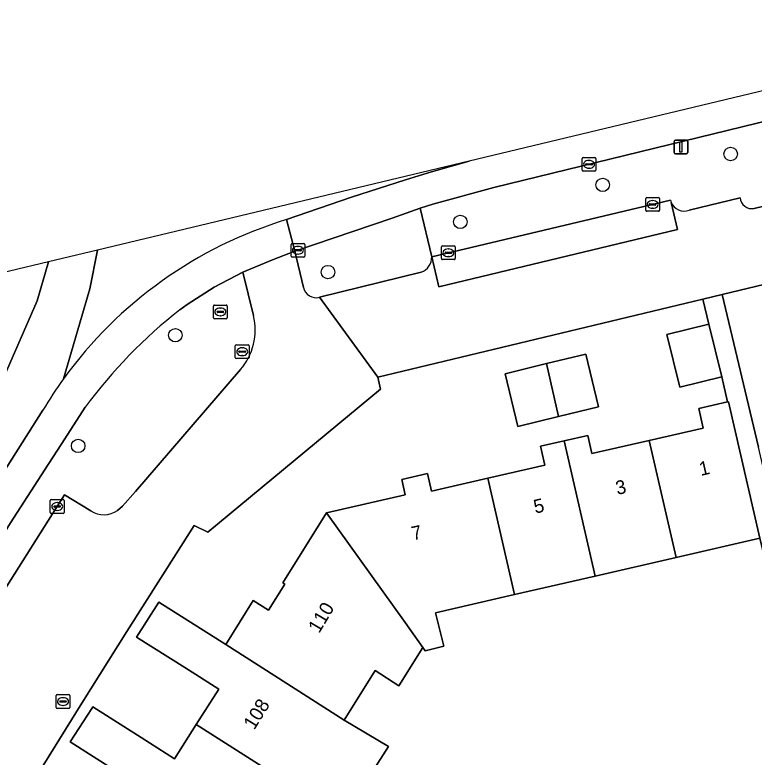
# Model space of a CAD drawing. Extents: x 158455 to 159797, y 387218 to 388672.
# Drawn here: x 159320.9 to 159374.6, y 388583.8 to 388637.7 of the extents above; entities that cross this region are included whole.
import ezdxf

# ---------------------------------------------------------------- set-up
doc = ezdxf.new("R2010")
doc.units = 0
for name, color, linetype in [('IMGEO_Berm_groen', 7, 'Continuous'), ('IMGEO_Boom', 7, 'Continuous'), ('IMGEO_Brandkraan', 7, 'Continuous'), ('IMGEO_Erf', 7, 'Continuous'), ('IMGEO_Kolk', 7, 'Continuous'), ('IMGEO_Lichtmast', 7, 'Continuous'), ('IMGEO_Pand', 7, 'Continuous'), ('IMGEO_Pand_nummerreeks', 7, 'Continuous'), ('IMGEO_Parkeervlak_open', 7, 'Continuous'), ('IMGEO_Rijbaan_lokaal_gesloten', 7, 'Continuous'), ('IMGEO_Rijbaan_lokaal_open', 7, 'Continuous'), ('IMGEO_Rioolput', 7, 'Continuous'), ('IMGEO_Voetpad_open', 7, 'Continuous')]:
    doc.layers.add(name, color=color, linetype=linetype)

msp = doc.modelspace()

# ---------------------------------------------------------------- linework, layer by layer
at = {"layer": 'IMGEO_Berm_groen'}
for points in [[(159397.194, 388635.118), (159397.883, 388632.198), (159377.921, 388627.491), (159377.21, 388630.406), (159376.923, 388630.338), (159355.693, 388625.149), (159351.265, 388623.959), (159350.34, 388623.656), (159351.188, 388620.132), (159368.532, 388624.236)], [(159369.886, 388623.501), (159373.591, 388624.408)], [(159374.618, 388623.643), (159377.84, 388624.416)], [(159351.188, 388620.132), (159350.34, 388623.656), (159348.326, 388622.928), (159341.252, 388620.522), (159341.867, 388617.896)], [(159338.236, 388615.852), (159337.454, 388619.007), (159335.389, 388617.929), (159333.428, 388616.671), (159332.895, 388616.284)], [(159343.031, 388617.183), (159350.414, 388619.01)], [(159328.368, 388601.698), (159328.726, 388602.015), (159329.654, 388603.089), (159337.296, 388611.932)], [(159326.004, 388609.197), (159324.303, 388606.559), (159323.33, 388605.05), (159320.588, 388600.797), (159314.045, 388590.143), (159313.221, 388588.835), (159314.946, 388587.718), (159324.516, 388602.844), (159326.414, 388601.664)]]:
    msp.add_lwpolyline(points, dxfattribs=at)
for centre, radius, start, end in [((159369.506, 388624.465), 1, 193.2282, 203.0039), ((159374.44, 388624.476), 0.852, 184.5705, 282.0655), ((159369.54, 388624.478), 1.037, 202.9345, 289.5252), ((159350.047, 388620.091), 1.141, 288.7413, 2.0598), ((159342.801, 388618.114), 0.959, 193.1149, 283.9066), ((159355.734, 388587.183), 36.992, 128.1253, 143.4814), ((159333.977, 388614.801), 4.387, 319.1641, 13.8666), ((159327.365, 388603.194), 1.801, 238.148, 303.8458)]:
    msp.add_arc(centre, radius, start, end, dxfattribs=at)
at = {"layer": 'IMGEO_Boom'}
for centre in [(159372.91, 388627.593), (159363.613, 388625.347), (159353.266, 388622.661), (159343.652, 388619.015), (159332.561, 388614.429), (159325.501, 388606.388)]:
    msp.add_circle(centre, 0.489, dxfattribs=at)
at = {"layer": 'IMGEO_Brandkraan'}
for p, q in [((159335.328, 388615.697), (159335.328, 388616.549)), ((159335.403, 388616.623), (159336.255, 388616.623)), ((159335.63, 388616.166), (159336.028, 388616.166)), ((159335.816, 388616.403), (159335.841, 388616.403)), ((159336.329, 388616.549), (159336.329, 388615.697)), ((159336.255, 388615.623), (159335.403, 388615.623)), ((159335.587, 388616.117), (159335.587, 388616.129)), ((159336.025, 388616.08), (159335.627, 388616.08)), ((159335.839, 388615.843), (159335.814, 388615.843)), ((159336.071, 388616.129), (159336.071, 388616.117)), ((159323.897, 388587.396), (159323.897, 388588.248)), ((159323.972, 388588.322), (159324.824, 388588.322)), ((159324.898, 388588.248), (159324.898, 388587.396)), ((159324.156, 388587.816), (159324.156, 388587.828)), ((159324.594, 388587.779), (159324.196, 388587.779)), ((159324.199, 388587.865), (159324.597, 388587.865)), ((159324.385, 388588.102), (159324.41, 388588.102)), ((159324.64, 388587.828), (159324.64, 388587.816)), ((159324.824, 388587.322), (159323.972, 388587.322)), ((159324.408, 388587.542), (159324.383, 388587.542))]:
    msp.add_line(p, q, dxfattribs=at)
for points in [[(159335.328, 388615.697), (159335.328, 388616.549)], [(159335.403, 388616.623), (159336.255, 388616.623)], [(159336.329, 388616.549), (159336.329, 388615.697)], [(159336.255, 388615.623), (159335.403, 388615.623)], [(159323.897, 388587.396), (159323.897, 388588.248)], [(159323.972, 388588.322), (159324.824, 388588.322)], [(159324.898, 388588.248), (159324.898, 388587.396)], [(159324.824, 388587.322), (159323.972, 388587.322)]]:
    msp.add_lwpolyline(points, dxfattribs=at)
for centre, radius, start, end in [((159335.405, 388616.547), 0.0765, 91.552, 178.448), ((159335.405, 388616.547), 0.0765, 91.552, 178.448), ((159335.627, 388616.126), 0.0403, 85.8775, 175.7526), ((159336.032, 388616.128), 0.0386, 1.7309, 96.639), ((159336.253, 388616.547), 0.0765, 1.552, 88.448), ((159336.253, 388616.547), 0.0765, 1.552, 88.448), ((159335.405, 388615.699), 0.0765, 181.552, 268.448), ((159335.405, 388615.699), 0.0765, 181.552, 268.448), ((159335.624, 388616.116), 0.0366, 178.938, 274.7102), ((159336.028, 388616.123), 0.043, 264.8664, 352.4533), ((159336.253, 388615.699), 0.0765, 271.552, 358.448), ((159336.253, 388615.699), 0.0765, 271.552, 358.448), ((159323.974, 388588.246), 0.0765, 91.552, 178.448), ((159323.974, 388588.246), 0.0765, 91.552, 178.448), ((159324.822, 388588.246), 0.0765, 1.552, 88.448), ((159324.822, 388588.246), 0.0765, 1.552, 88.448), ((159324.196, 388587.825), 0.0403, 85.8775, 175.7526), ((159324.193, 388587.815), 0.0366, 178.938, 274.7102), ((159324.597, 388587.822), 0.043, 264.8664, 352.4533), ((159324.601, 388587.827), 0.0386, 1.7309, 96.639), ((159323.974, 388587.398), 0.0765, 181.552, 268.448), ((159323.974, 388587.398), 0.0765, 181.552, 268.448), ((159324.822, 388587.398), 0.0765, 271.552, 358.448), ((159324.822, 388587.398), 0.0765, 271.552, 358.448)]:
    msp.add_arc(centre, radius, start, end, dxfattribs=at)
for centre, major_axis, ratio, start_param, end_param in [((159335.815, 388616.123), (-0.387, 0.002), 0.722429, 4.712389, 7.853982), ((159335.84, 388616.123), (-0.39, 0.002), 0.717154, 1.570796, 4.712389), ((159324.384, 388587.822), (-0.387, 0.002), 0.722429, 4.712389, 7.853982), ((159324.409, 388587.822), (-0.39, 0.002), 0.717154, 1.570796, 4.712389)]:
    msp.add_ellipse(centre, major_axis=major_axis, ratio=ratio, start_param=start_param, end_param=end_param, dxfattribs=at)
at = {"layer": 'IMGEO_Erf'}
for points in [[(159404.872, 388625.214), (159372.287, 388617.394), (159374.938, 388606.296)], [(159328.266, 388582.766), (159324.928, 388584.905), (159326.481, 388587.313), (159326.558, 388587.433), (159330.087, 388585.197), (159332.502, 388583.668), (159334.079, 388586.149), (159335.711, 388588.719), (159333.239, 388590.289), (159329.75, 388592.507), (159331.356, 388595.035), (159336.218, 388591.96), (159338.224, 388595.163), (159339.334, 388594.467), (159340.512, 388596.348), (159340.359, 388596.443), (159343.544, 388601.528), (159349.264, 388602.841), (159349.009, 388603.952), (159350.883, 388604.383), (159351.177, 388603.101), (159355.276, 388604.044), (159359.411, 388604.995), (159359.098, 388606.359), (159360.811, 388606.753), (159362.523, 388607.147), (159362.826, 388605.83), (159366.984, 388606.786), (159370.912, 388607.689), (159370.588, 388609.1), (159372.683, 388609.582), (159372.262, 388611.411), (159369.21, 388610.664), (159368.276, 388614.483), (159371.328, 388615.23), (159370.889, 388617.058), (159347.272, 388611.39), (159347.456, 388610.511), (159334.913, 388600.111), (159333.921, 388600.617), (159329.046, 388592.899), (159325.767, 388587.7), (159321.01, 388580.049)], [(159364.814, 388580.386), (159378.886, 388583.796), (159375.035, 388599.689), (159368.939, 388598.287), (159363.062, 388596.935), (159357.214, 388595.59), (159351.466, 388594.268), (159352.073, 388591.837), (159350.718, 388591.498), (159350.538, 388591.75), (159348.795, 388588.963), (159347.072, 388590.064), (159344.821, 388586.464), (159348.06, 388584.544), (159344.722, 388579.371)]]:
    msp.add_lwpolyline(points, dxfattribs=at)
msp.add_lwpolyline([(159362.378, 388613.061), (159363.313, 388609.238), (159360.405, 388608.527), (159357.457, 388607.806), (159356.523, 388611.629), (159359.525, 388612.363)], close=True, dxfattribs=at)
at = {"layer": 'IMGEO_Kolk'}
for p, q in [((159362.119, 388626.415), (159362.119, 388627.267)), ((159362.194, 388627.341), (159363.046, 388627.341)), ((159362.607, 388627.121), (159362.632, 388627.121)), ((159363.12, 388627.267), (159363.12, 388626.415)), ((159362.378, 388626.835), (159362.378, 388626.847)), ((159362.816, 388626.798), (159362.418, 388626.798)), ((159362.421, 388626.884), (159362.819, 388626.884)), ((159362.63, 388626.561), (159362.605, 388626.561)), ((159362.862, 388626.847), (159362.862, 388626.835)), ((159363.046, 388626.341), (159362.194, 388626.341)), ((159366.738, 388623.503), (159366.738, 388624.355)), ((159366.813, 388624.429), (159367.665, 388624.429)), ((159367.739, 388624.355), (159367.739, 388623.503)), ((159366.997, 388623.923), (159366.997, 388623.935)), ((159367.435, 388623.886), (159367.037, 388623.886)), ((159367.04, 388623.972), (159367.438, 388623.972)), ((159367.226, 388624.209), (159367.251, 388624.209)), ((159367.481, 388623.935), (159367.481, 388623.923)), ((159367.665, 388623.429), (159366.813, 388623.429)), ((159367.249, 388623.649), (159367.224, 388623.649)), ((159340.966, 388620.174), (159340.966, 388621.026)), ((159341.041, 388621.1), (159341.893, 388621.1)), ((159341.967, 388621.026), (159341.967, 388620.174)), ((159341.225, 388620.594), (159341.225, 388620.606)), ((159341.663, 388620.557), (159341.265, 388620.557)), ((159341.268, 388620.643), (159341.666, 388620.643)), ((159341.454, 388620.88), (159341.479, 388620.88)), ((159341.709, 388620.606), (159341.709, 388620.594)), ((159351.898, 388619.991), (159351.898, 388620.843)), ((159351.973, 388620.917), (159352.825, 388620.917)), ((159352.2, 388620.46), (159352.598, 388620.46)), ((159352.386, 388620.697), (159352.411, 388620.697)), ((159352.899, 388620.843), (159352.899, 388619.991)), ((159341.893, 388620.1), (159341.041, 388620.1)), ((159341.477, 388620.32), (159341.452, 388620.32)), ((159352.825, 388619.917), (159351.973, 388619.917)), ((159352.157, 388620.411), (159352.157, 388620.423)), ((159352.595, 388620.374), (159352.197, 388620.374)), ((159352.409, 388620.137), (159352.384, 388620.137)), ((159352.641, 388620.423), (159352.641, 388620.411)), ((159323.474, 388601.562), (159323.474, 388602.414)), ((159323.549, 388602.488), (159324.401, 388602.488)), ((159323.962, 388602.268), (159323.987, 388602.268)), ((159324.475, 388602.414), (159324.475, 388601.562)), ((159323.733, 388601.982), (159323.733, 388601.994)), ((159324.171, 388601.945), (159323.773, 388601.945)), ((159323.776, 388602.031), (159324.174, 388602.031)), ((159323.985, 388601.708), (159323.96, 388601.708)), ((159324.217, 388601.994), (159324.217, 388601.982)), ((159324.401, 388601.488), (159323.549, 388601.488))]:
    msp.add_line(p, q, dxfattribs=at)
for points in [[(159362.119, 388626.415), (159362.119, 388627.267)], [(159362.194, 388627.341), (159363.046, 388627.341)], [(159363.12, 388627.267), (159363.12, 388626.415)], [(159363.046, 388626.341), (159362.194, 388626.341)], [(159366.738, 388623.503), (159366.738, 388624.355)], [(159366.813, 388624.429), (159367.665, 388624.429)], [(159367.739, 388624.355), (159367.739, 388623.503)], [(159367.665, 388623.429), (159366.813, 388623.429)], [(159340.966, 388620.174), (159340.966, 388621.026)], [(159341.041, 388621.1), (159341.893, 388621.1)], [(159341.967, 388621.026), (159341.967, 388620.174)], [(159351.898, 388619.991), (159351.898, 388620.843)], [(159351.973, 388620.917), (159352.825, 388620.917)], [(159352.899, 388620.843), (159352.899, 388619.991)], [(159341.893, 388620.1), (159341.041, 388620.1)], [(159352.825, 388619.917), (159351.973, 388619.917)], [(159323.474, 388601.562), (159323.474, 388602.414)], [(159323.549, 388602.488), (159324.401, 388602.488)], [(159324.475, 388602.414), (159324.475, 388601.562)], [(159324.401, 388601.488), (159323.549, 388601.488)]]:
    msp.add_lwpolyline(points, dxfattribs=at)
for centre, radius, start, end in [((159362.196, 388627.265), 0.0765, 91.552, 178.448), ((159362.196, 388627.265), 0.0765, 91.552, 178.448), ((159363.044, 388627.265), 0.0765, 1.552, 88.448), ((159363.044, 388627.265), 0.0765, 1.552, 88.448), ((159362.196, 388626.417), 0.0765, 181.552, 268.448), ((159362.196, 388626.417), 0.0765, 181.552, 268.448), ((159362.418, 388626.844), 0.0403, 85.8775, 175.7526), ((159362.415, 388626.834), 0.0366, 178.938, 274.7102), ((159362.819, 388626.841), 0.043, 264.8664, 352.4533), ((159362.823, 388626.846), 0.0386, 1.7309, 96.639), ((159363.044, 388626.417), 0.0765, 271.552, 358.448), ((159363.044, 388626.417), 0.0765, 271.552, 358.448), ((159366.815, 388624.353), 0.0765, 91.552, 178.448), ((159366.815, 388624.353), 0.0765, 91.552, 178.448), ((159367.663, 388624.353), 0.0765, 1.552, 88.448), ((159367.663, 388624.353), 0.0765, 1.552, 88.448), ((159367.037, 388623.932), 0.0403, 85.8775, 175.7526), ((159367.034, 388623.922), 0.0366, 178.938, 274.7102), ((159367.438, 388623.929), 0.043, 264.8664, 352.4533), ((159367.442, 388623.934), 0.0386, 1.7309, 96.639), ((159366.815, 388623.505), 0.0765, 181.552, 268.448), ((159366.815, 388623.505), 0.0765, 181.552, 268.448), ((159367.663, 388623.505), 0.0765, 271.552, 358.448), ((159367.663, 388623.505), 0.0765, 271.552, 358.448), ((159341.043, 388621.024), 0.0765, 91.552, 178.448), ((159341.043, 388621.024), 0.0765, 91.552, 178.448), ((159341.891, 388621.024), 0.0765, 1.552, 88.448), ((159341.891, 388621.024), 0.0765, 1.552, 88.448), ((159341.265, 388620.603), 0.0403, 85.8775, 175.7526), ((159341.262, 388620.593), 0.0366, 178.938, 274.7102), ((159341.666, 388620.6), 0.043, 264.8664, 352.4533), ((159341.67, 388620.605), 0.0386, 1.7309, 96.639), ((159351.975, 388620.841), 0.0765, 91.552, 178.448), ((159351.975, 388620.841), 0.0765, 91.552, 178.448), ((159352.197, 388620.42), 0.0403, 85.8775, 175.7526), ((159352.602, 388620.422), 0.0386, 1.7309, 96.639), ((159352.823, 388620.841), 0.0765, 1.552, 88.448), ((159352.823, 388620.841), 0.0765, 1.552, 88.448), ((159341.043, 388620.176), 0.0765, 181.552, 268.448), ((159341.043, 388620.176), 0.0765, 181.552, 268.448), ((159341.891, 388620.176), 0.0765, 271.552, 358.448), ((159341.891, 388620.176), 0.0765, 271.552, 358.448), ((159351.975, 388619.993), 0.0765, 181.552, 268.448), ((159351.975, 388619.993), 0.0765, 181.552, 268.448), ((159352.194, 388620.41), 0.0366, 178.938, 274.7102), ((159352.598, 388620.417), 0.043, 264.8664, 352.4533), ((159352.823, 388619.993), 0.0765, 271.552, 358.448), ((159352.823, 388619.993), 0.0765, 271.552, 358.448), ((159323.551, 388602.412), 0.0765, 91.552, 178.448), ((159323.551, 388602.412), 0.0765, 91.552, 178.448), ((159324.399, 388602.412), 0.0765, 1.552, 88.448), ((159324.399, 388602.412), 0.0765, 1.552, 88.448), ((159323.773, 388601.991), 0.0403, 85.8775, 175.7526), ((159323.77, 388601.981), 0.0366, 178.938, 274.7102), ((159324.174, 388601.988), 0.043, 264.8664, 352.4533), ((159324.178, 388601.993), 0.0386, 1.7309, 96.639), ((159323.551, 388601.564), 0.0765, 181.552, 268.448), ((159323.551, 388601.564), 0.0765, 181.552, 268.448), ((159324.399, 388601.564), 0.0765, 271.552, 358.448), ((159324.399, 388601.564), 0.0765, 271.552, 358.448)]:
    msp.add_arc(centre, radius, start, end, dxfattribs=at)
for centre, major_axis, ratio, start_param, end_param in [((159362.606, 388626.841), (-0.387, 0.002), 0.722429, 4.712389, 7.853982), ((159362.631, 388626.841), (-0.39, 0.002), 0.717154, 1.570796, 4.712389), ((159367.225, 388623.929), (-0.387, 0.002), 0.722429, 4.712389, 7.853982), ((159367.25, 388623.929), (-0.39, 0.002), 0.717154, 1.570796, 4.712389), ((159341.453, 388620.6), (-0.387, 0.002), 0.722429, 4.712389, 7.853982), ((159341.478, 388620.6), (-0.39, 0.002), 0.717154, 1.570796, 4.712389), ((159352.385, 388620.417), (-0.387, 0.002), 0.722429, 4.712389, 7.853982), ((159352.41, 388620.417), (-0.39, 0.002), 0.717154, 1.570796, 4.712389), ((159323.961, 388601.988), (-0.387, 0.002), 0.722429, 4.712389, 7.853982), ((159323.986, 388601.988), (-0.39, 0.002), 0.717154, 1.570796, 4.712389)]:
    msp.add_ellipse(centre, major_axis=major_axis, ratio=ratio, start_param=start_param, end_param=end_param, dxfattribs=at)
at = {"layer": 'IMGEO_Lichtmast'}
for p, q in [((159368.901, 388628.604), (159369.691, 388628.604)), ((159369.691, 388628.604), (159368.901, 388628.604)), ((159368.801, 388627.704), (159368.801, 388628.504)), ((159368.801, 388628.504), (159368.801, 388627.704)), ((159369.791, 388628.504), (159369.791, 388627.704)), ((159369.791, 388627.704), (159369.791, 388628.504)), ((159369.691, 388627.604), (159368.901, 388627.604)), ((159368.901, 388627.604), (159369.691, 388627.604))]:
    msp.add_line(p, q, dxfattribs=at)
msp.add_lwpolyline([(159369.221, 388628.479), (159369.371, 388628.479), (159369.371, 388627.729), (159369.221, 388627.729), (159369.221, 388628.479)], dxfattribs=at)
for centre, start, end in [((159368.901, 388628.504), 90, 180), ((159368.901, 388628.504), 90, 180), ((159369.691, 388628.504), 0, 90), ((159369.691, 388628.504), 360, 90), ((159368.901, 388627.704), 180, 270), ((159368.901, 388627.704), 180, 270), ((159369.691, 388627.704), 270, 0), ((159369.691, 388627.704), 270, 0)]:
    msp.add_arc(centre, 0.1, start, end, dxfattribs=at)
at = {"layer": 'IMGEO_Pand'}
for points in [[(159368.276, 388614.483), (159369.21, 388610.664), (159372.262, 388611.411), (159371.328, 388615.23)], [(159359.525, 388612.363), (159360.405, 388608.527), (159363.313, 388609.238), (159362.378, 388613.061)], [(159359.525, 388612.363), (159356.523, 388611.629), (159357.457, 388607.806), (159360.405, 388608.527)], [(159372.756, 388609.599), (159372.683, 388609.582), (159370.588, 388609.1), (159370.912, 388607.689), (159366.984, 388606.786), (159368.939, 388598.287), (159375.035, 388599.689)], [(159368.939, 388598.287), (159366.984, 388606.786), (159362.826, 388605.83), (159362.523, 388607.147), (159360.811, 388606.753), (159363.062, 388596.935)], [(159357.214, 388595.59), (159363.062, 388596.935), (159360.811, 388606.753), (159359.098, 388606.359), (159359.411, 388604.995), (159355.276, 388604.044)], [(159355.276, 388604.044), (159351.177, 388603.101), (159350.883, 388604.383), (159349.009, 388603.952), (159349.264, 388602.841), (159343.544, 388601.528), (159349.251, 388593.55), (159350.538, 388591.75), (159350.718, 388591.498), (159352.073, 388591.837), (159351.466, 388594.268), (159357.214, 388595.59)], [(159343.544, 388601.528), (159340.359, 388596.443), (159340.512, 388596.348), (159339.334, 388594.467), (159338.224, 388595.163), (159336.218, 388591.96), (159344.821, 388586.464), (159347.072, 388590.064), (159348.795, 388588.963), (159350.538, 388591.75), (159349.251, 388593.55)], [(159334.079, 388586.149), (159344.722, 388579.371), (159348.06, 388584.544), (159344.821, 388586.464), (159336.218, 388591.96), (159331.356, 388595.035), (159329.75, 388592.507), (159333.239, 388590.289), (159335.711, 388588.719)], [(159334.079, 388586.149), (159332.502, 388583.668), (159330.087, 388585.197), (159326.558, 388587.433), (159326.481, 388587.313), (159324.928, 388584.905), (159328.266, 388582.766), (159330.067, 388581.612), (159338.444, 388576.262), (159340.436, 388574.99), (159341.542, 388574.284), (159344.722, 388579.371)]]:
    msp.add_lwpolyline(points, close=True, dxfattribs=at)
at = {"layer": 'IMGEO_Parkeervlak_open'}
for points in [[(159368.532, 388624.236), (159351.188, 388620.132), (159351.711, 388617.953), (159369.056, 388622.115)], [(159369.056, 388622.115), (159368.585, 388624.074)]]:
    msp.add_lwpolyline(points, dxfattribs=at)
msp.add_arc((159369.506, 388624.465), 1, 193.2282, 203.0039, dxfattribs=at)
at = {"layer": 'IMGEO_Rijbaan_lokaal_gesloten'}
msp.add_lwpolyline([(159353.899, 388627.076), (159351.181, 388626.299), (159349.285, 388625.717), (159345.371, 388624.448), (159340.644, 388622.824), (159341.252, 388620.522), (159348.326, 388622.928), (159350.34, 388623.656), (159351.265, 388623.959), (159355.693, 388625.149), (159376.923, 388630.338), (159377.21, 388630.406), (159397.194, 388635.118), (159398.681, 388635.472), (159398.256, 388637.699), (159398.181, 388637.682)], close=True, dxfattribs=at)
for points in [[(159353.899, 388627.076), (159326.898, 388620.609), (159326.338, 388617.809), (159324.444, 388611.272)], [(159340.644, 388622.824), (159345.371, 388624.448), (159349.285, 388625.717), (159351.181, 388626.299), (159353.899, 388627.076)], [(159335.389, 388617.929), (159337.454, 388619.007), (159339.624, 388619.903), (159341.252, 388620.522), (159340.644, 388622.824)], [(159326.898, 388620.609), (159324.862, 388620.121), (159323.337, 388619.756), (159322.527, 388616.916), (159320.119, 388611.441), (159319.909, 388611.145), (159311.859, 388597.86), (159305.874, 388588.888), (159305.111, 388588.077)], [(159324.444, 388611.272), (159326.338, 388617.809), (159326.898, 388620.609)], [(159323.337, 388619.756), (159314.814, 388617.714), (159292.129, 388580.185), (159289.921, 388579.733), (159289.66, 388578.2), (159289.449, 388575.54), (159289.476, 388572.873), (159289.646, 388569.172), (159292.019, 388569.684), (159295.742, 388570.486)], [(159319.909, 388611.145), (159320.119, 388611.441), (159322.527, 388616.916), (159323.337, 388619.756)], [(159332.895, 388616.284), (159333.428, 388616.671), (159335.389, 388617.929)], [(159310.925, 388585.192), (159313.221, 388588.835), (159314.045, 388590.143), (159320.588, 388600.797), (159323.33, 388605.05), (159324.303, 388606.559), (159326.004, 388609.197)], [(159322.938, 388608.989), (159309.099, 388587.171)], [(159309.099, 388587.171), (159322.938, 388608.989)]]:
    msp.add_lwpolyline(points, dxfattribs=at)
for centre, radius, start, end in [((159349.721, 388592.96), 31.213, 106.9061, 144.0782), ((159349.721, 388592.96), 31.213, 106.9061, 144.0782), ((159355.734, 388587.183), 36.992, 128.1253, 143.4814), ((159349.735, 388592.95), 31.23, 144.0792, 149.0985), ((159349.735, 388592.95), 31.23, 144.0792, 149.0985)]:
    msp.add_arc(centre, radius, start, end, dxfattribs=at)
at = {"layer": 'IMGEO_Rijbaan_lokaal_open'}
for points in [[(159350.414, 388619.01), (159343.031, 388617.183), (159347.272, 388611.39), (159370.889, 388617.058), (159372.287, 388617.394), (159404.872, 388625.214)], [(159373.591, 388624.408), (159369.886, 388623.501)], [(159377.84, 388624.416), (159374.618, 388623.643)], [(159368.585, 388624.074), (159369.056, 388622.115), (159351.711, 388617.953), (159351.188, 388620.132)], [(159341.867, 388617.896), (159341.252, 388620.522), (159339.624, 388619.903), (159337.454, 388619.007), (159338.236, 388615.852)], [(159319.251, 388563.589), (159321.822, 388579.463), (159321.01, 388580.049), (159325.767, 388587.7), (159329.046, 388592.899), (159333.921, 388600.617), (159334.913, 388600.111), (159347.456, 388610.511), (159347.272, 388611.39), (159343.031, 388617.183)], [(159337.296, 388611.932), (159329.654, 388603.089), (159328.726, 388602.015), (159328.368, 388601.698)], [(159326.414, 388601.664), (159324.516, 388602.844), (159314.946, 388587.718), (159316.491, 388586.717)]]:
    msp.add_lwpolyline(points, dxfattribs=at)
for centre, radius, start, end in [((159374.44, 388624.476), 0.852, 184.5705, 282.0655), ((159369.54, 388624.478), 1.037, 202.9345, 289.5252), ((159350.047, 388620.091), 1.141, 288.7413, 2.0598), ((159342.801, 388618.114), 0.959, 193.1149, 283.9066), ((159333.977, 388614.801), 4.387, 319.1641, 13.8666), ((159327.365, 388603.194), 1.801, 238.148, 303.8458)]:
    msp.add_arc(centre, radius, start, end, dxfattribs=at)
at = {"layer": 'IMGEO_Rioolput'}
for p, q in [((159336.917, 388612.805), (159336.917, 388613.657)), ((159336.992, 388613.731), (159337.844, 388613.731)), ((159337.405, 388613.511), (159337.43, 388613.511)), ((159337.918, 388613.657), (159337.918, 388612.805)), ((159337.176, 388613.225), (159337.176, 388613.237)), ((159337.614, 388613.188), (159337.216, 388613.188)), ((159337.219, 388613.274), (159337.617, 388613.274)), ((159337.428, 388612.951), (159337.403, 388612.951)), ((159337.66, 388613.237), (159337.66, 388613.225)), ((159337.844, 388612.731), (159336.992, 388612.731))]:
    msp.add_line(p, q, dxfattribs=at)
for points in [[(159336.917, 388612.805), (159336.917, 388613.657)], [(159336.992, 388613.731), (159337.844, 388613.731)], [(159337.918, 388613.657), (159337.918, 388612.805)], [(159337.844, 388612.731), (159336.992, 388612.731)]]:
    msp.add_lwpolyline(points, dxfattribs=at)
for centre, radius, start, end in [((159336.994, 388613.655), 0.0765, 91.552, 178.448), ((159336.994, 388613.655), 0.0765, 91.552, 178.448), ((159337.842, 388613.655), 0.0765, 1.552, 88.448), ((159337.842, 388613.655), 0.0765, 1.552, 88.448), ((159337.216, 388613.234), 0.0403, 85.8775, 175.7526), ((159337.213, 388613.224), 0.0366, 178.938, 274.7102), ((159337.617, 388613.231), 0.043, 264.8664, 352.4533), ((159337.621, 388613.236), 0.0386, 1.7309, 96.639), ((159336.994, 388612.807), 0.0765, 181.552, 268.448), ((159336.994, 388612.807), 0.0765, 181.552, 268.448), ((159337.842, 388612.807), 0.0765, 271.552, 358.448), ((159337.842, 388612.807), 0.0765, 271.552, 358.448)]:
    msp.add_arc(centre, radius, start, end, dxfattribs=at)
for centre, major_axis, ratio, start_param, end_param in [((159337.404, 388613.231), (-0.387, 0.002), 0.722429, 4.712389, 7.853982), ((159337.429, 388613.231), (-0.39, 0.002), 0.717154, 1.570796, 4.712389)]:
    msp.add_ellipse(centre, major_axis=major_axis, ratio=ratio, start_param=start_param, end_param=end_param, dxfattribs=at)
at = {"layer": 'IMGEO_Voetpad_open'}
msp.add_lwpolyline([(159375.631, 388603.282), (159374.938, 388606.296), (159372.287, 388617.394), (159370.889, 388617.058), (159371.328, 388615.23), (159372.262, 388611.411), (159372.683, 388609.582), (159372.756, 388609.599), (159375.035, 388599.689), (159378.886, 388583.796), (159380.27, 388584.131)], close=True, dxfattribs=at)

# ---------------------------------------------------------------- texts
at = {"layer": 'IMGEO_Pand_nummerreeks'}
for s, rotation, p in [('1', 12.8457, (159370.742, 388604.205)), ('3', 12.8441, (159364.673, 388602.822)), ('5', 12.8441, (159358.716, 388601.464)), ('7', 12.1009, (159349.828, 388599.521)), ('110', 59.1952, (159343.005, 388592.722)), ('108', 58.3344, (159338.295, 388585.71))]:
    msp.add_text(s, height=1, rotation=rotation, dxfattribs=at).set_placement(p)

doc.saveas('drawing.dxf')
